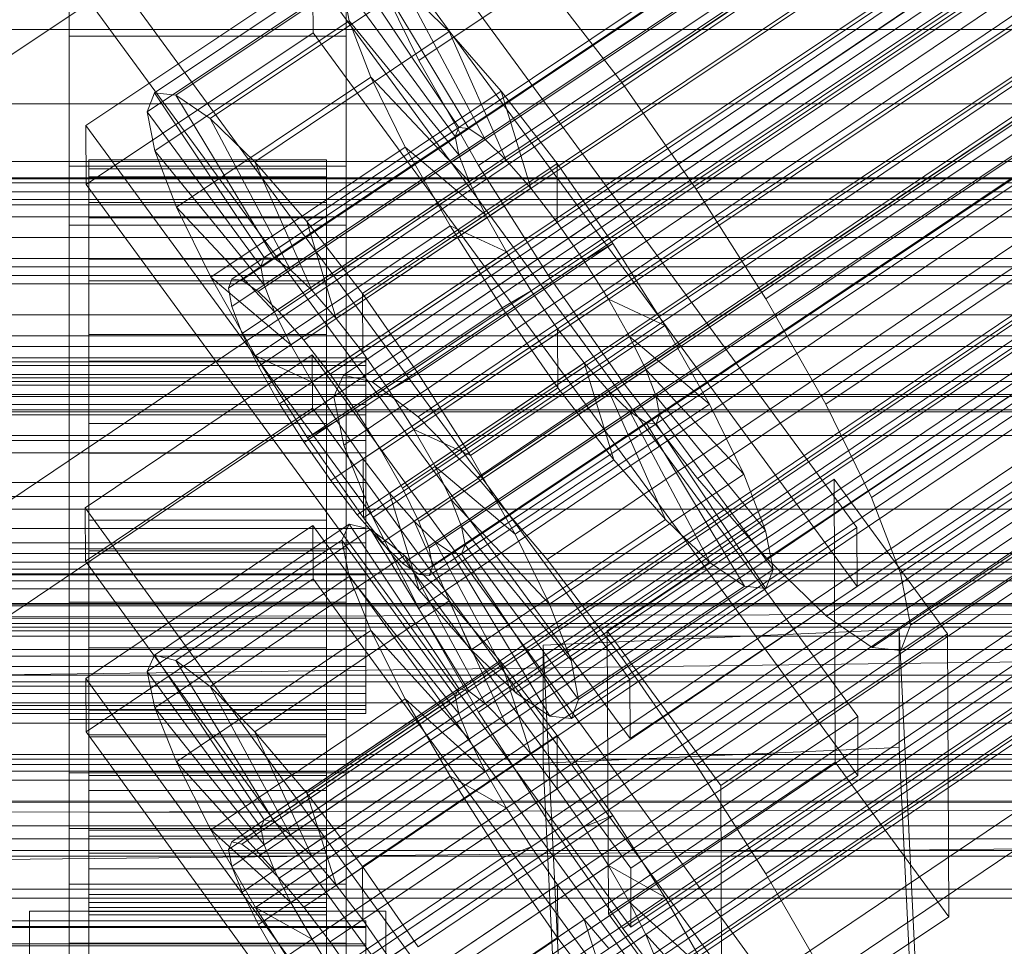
# Model space of a CAD drawing. Header units: millimetres. Extents: x -3490 to 61924, y -72580 to 6847.
# Tile 342 of 656: x 130 to 180, y -33232 to -33186. Entities that reach past the tile are written whole.
import ezdxf

# ---------------------------------------------------------------- set-up
doc = ezdxf.new("R2010")
doc.units = ezdxf.units.MM
for name, color, linetype, lineweight in [('COTAS_P', 1, 'Continuous', 0), ('frontal_C01', 7, 'Continuous', 0), ('frontal_C02', 7, 'Continuous', 0), ('frontal_C03', 7, 'Continuous', 0), ('frontal_secador', 7, 'Continuous', 0)]:
    doc.layers.add(name, color=color, linetype=linetype, lineweight=lineweight)
doc.dimstyles.new('R19_100', dxfattribs={"dimtxt": 250, "dimasz": 150, "dimexe": 150, "dimexo": 80, "dimgap": 100, "dimtad": 1, "dimtih": 1, "dimtoh": 1, "dimdsep": 46, "dimcen": 0.09, "dimadec": 0, "dimazin": 0, "dimtfac": 1, "dimtdec": 4, "dimtofl": 0, "dimtmove": 0, "dimatfit": 3, "dimfxl": 1, "dimtolj": 1, "dimtzin": 0, "dimarcsym": 0})

# ---------------------------------------------------------------- blocks, each defined once
blk = doc.blocks.new('DIM_R29_58')
at = {"layer": 'COTAS_P'}
for p, q in [((-150, -32300), (550, -32300)), ((550, -32300), (505, -32450)), ((550, -34900), (550, -32300)), ((550, -32300), (595, -32450)), ((550, -34900), (505, -34750)), ((550, -34900), (595, -34750)), ((-150, -34900), (550, -34900))]:
    blk.add_line(p, q, dxfattribs=at)
blk.add_text('2600 P', height=250, rotation=90, dxfattribs=at).set_placement((450, -33600))

msp = doc.modelspace()

# ---------------------------------------------------------------- linework, layer by layer
at = {"layer": 'frontal_C01'}
for p, q in [((146.872, -33203.459), (331.181, -33079.124)), ((148.32, -33203.808), (332.629, -33079.473)), ((146.383, -33204.548), (330.692, -33080.214)), ((150.629, -33205.573), (334.938, -33081.238)), ((146.887, -33207.003), (331.197, -33082.669)), ((141.045, -33227.429), (354.844, -33083.201)), ((141.218, -33227.043), (355.017, -33082.814)), ((141.731, -33227.166), (355.53, -33082.938)), ((142.549, -33227.792), (356.348, -33083.564)), ((141.224, -33228.299), (355.022, -33084.07)), ((143.617, -33228.876), (357.415, -33084.648)), ((153.641, -33208.633), (337.95, -33084.299)), ((141.742, -33229.593), (355.541, -33085.365)), ((144.861, -33230.346), (358.659, -33086.117)), ((148.35, -33210.656), (332.659, -33086.321)), ((142.565, -33231.223), (356.363, -33086.995)), ((359.995, -33087.872), (146.196, -33232.1)), ((157.152, -33212.78), (341.461, -33088.446)), ((143.635, -33233.079), (357.434, -33088.851)), ((147.533, -33234.02), (361.332, -33089.791)), ((144.881, -33235.033), (358.68, -33090.805)), ((150.672, -33215.258), (334.981, -33090.923)), ((148.779, -33235.974), (362.578, -33091.746)), ((146.218, -33236.953), (360.017, -33092.725)), ((149.85, -33237.829), (363.648, -33093.601)), ((345.231, -33093.397), (160.922, -33217.731)), ((147.554, -33238.707), (361.352, -33094.479)), ((150.672, -33239.46), (364.471, -33095.232)), ((148.798, -33240.177), (362.596, -33095.948)), ((153.694, -33220.495), (338.003, -33096.16)), ((151.191, -33240.754), (364.989, -33096.526)), ((149.865, -33241.261), (363.664, -33097.033)), ((150.683, -33241.887), (364.482, -33097.658)), ((151.369, -33241.624), (365.168, -33097.396)), ((151.196, -33242.01), (364.995, -33097.782)), ((164.693, -33223.149), (349.002, -33098.815)), ((157.211, -33226.01), (341.52, -33101.675)), ((168.21, -33228.665), (352.519, -33104.33)), ((160.982, -33231.428), (345.291, -33107.093)), ((171.232, -33233.902), (355.541, -33109.567)), ((164.752, -33236.379), (349.061, -33112.044)), ((228.298, -33143.494), (130, -33209.806)), ((130, -33215.586), (228.298, -33149.274)), ((-342.5, -33189.755), (342.5, -33189.755)), ((342.5, -33195.462), (-342.5, -33195.462)), ((300, -33197.985), (-300, -33197.985)), ((300, -33202.015), (-300, -33202.015)), ((133.809, -33210.173), (145.277, -33202.437)), ((145.277, -33202.437), (145.289, -33205.133)), ((145.277, -33202.437), (172.809, -33240.291)), ((146.383, -33204.548), (146.872, -33203.459)), ((146.872, -33203.459), (148.32, -33203.808)), ((148.32, -33203.808), (150.629, -33205.573)), ((342.5, -33204.538), (-342.5, -33204.538)), ((146.887, -33207.003), (146.383, -33204.548)), ((145.289, -33205.133), (133.821, -33212.87)), ((172.821, -33242.988), (145.289, -33205.133)), ((150.629, -33205.573), (153.641, -33208.633)), ((148.35, -33210.656), (146.887, -33207.003)), ((153.641, -33208.633), (157.152, -33212.78)), ((342.5, -33210.245), (-342.5, -33210.245)), ((133.821, -33212.87), (133.809, -33210.173)), ((161.341, -33248.028), (133.809, -33210.173)), ((133.847, -33218.801), (145.315, -33211.065)), ((137.313, -33217.622), (147.143, -33210.991)), ((145.315, -33211.065), (145.327, -33213.761)), ((145.315, -33211.065), (172.847, -33248.919)), ((147.143, -33210.991), (146.777, -33211.806)), ((148.226, -33211.252), (147.143, -33210.991)), ((147.143, -33210.991), (152.686, -33219.306)), ((150.672, -33215.258), (148.35, -33210.656)), ((138.396, -33217.883), (148.226, -33211.252)), ((149.953, -33212.573), (148.226, -33211.252)), ((148.226, -33211.252), (153.199, -33219.43)), ((136.948, -33218.437), (146.777, -33211.806)), ((146.777, -33211.806), (152.513, -33219.692)), ((146.777, -33211.806), (147.155, -33213.642)), ((133, -33214.932), (133, -33212.235)), ((133, -33212.235), (147, -33212.235)), ((133, -33258.458), (133, -33212.235)), ((140.123, -33219.204), (149.953, -33212.573)), ((147, -33212.235), (147, -33214.932)), ((147, -33212.235), (147, -33258.458)), ((152.207, -33214.862), (149.953, -33212.573)), ((149.953, -33212.573), (154.017, -33220.055)), ((133.821, -33212.87), (161.353, -33250.724)), ((157.152, -33212.78), (160.922, -33217.731)), ((145.327, -33213.761), (133.859, -33221.497)), ((137.325, -33220.274), (147.155, -33213.642)), ((172.859, -33251.615), (145.327, -33213.761)), ((147.155, -33213.642), (152.692, -33220.562)), ((147.155, -33213.642), (148.249, -33216.375)), ((147, -33214.932), (133, -33214.932)), ((133, -33214.932), (133, -33261.154)), ((142.377, -33221.493), (152.207, -33214.862)), ((147, -33261.154), (147, -33214.932)), ((154.833, -33217.964), (152.207, -33214.862)), ((152.207, -33214.862), (155.085, -33221.14)), ((153.694, -33220.495), (150.672, -33215.258)), ((138.419, -33223.006), (148.249, -33216.375)), ((148.249, -33216.375), (153.21, -33221.857)), ((148.249, -33216.375), (149.985, -33219.817)), ((136.948, -33218.437), (137.313, -33217.622)), ((142.856, -33225.937), (137.313, -33217.622)), ((137.313, -33217.622), (138.396, -33217.883)), ((143.369, -33226.061), (138.396, -33217.883)), ((138.396, -33217.883), (140.123, -33219.204)), ((145.003, -33224.595), (154.833, -33217.964)), ((157.653, -33221.667), (154.833, -33217.964)), ((154.833, -33217.964), (156.329, -33222.609)), ((160.922, -33217.731), (164.693, -33223.149)), ((142.683, -33226.324), (136.948, -33218.437)), ((137.325, -33220.274), (136.948, -33218.437)), ((342.5, -33218.63), (-342.5, -33218.63)), ((133.859, -33221.497), (133.847, -33218.801)), ((161.379, -33256.655), (133.847, -33218.801)), ((144.188, -33226.687), (140.123, -33219.204)), ((140.123, -33219.204), (142.377, -33221.493)), ((152.686, -33219.306), (142.856, -33225.937)), ((153.199, -33219.43), (143.369, -33226.061)), ((152.513, -33219.692), (152.686, -33219.306)), ((152.686, -33219.306), (153.199, -33219.43)), ((153.199, -33219.43), (154.017, -33220.055)), ((140.156, -33226.448), (149.985, -33219.817)), ((152.513, -33219.692), (142.683, -33226.324)), ((154.017, -33220.055), (144.188, -33226.687)), ((149.985, -33219.817), (154.033, -33223.487)), ((149.985, -33219.817), (152.246, -33223.734)), ((152.692, -33220.562), (152.513, -33219.692)), ((154.017, -33220.055), (155.085, -33221.14)), ((142.862, -33227.193), (137.325, -33220.274)), ((138.419, -33223.006), (137.325, -33220.274)), ((152.692, -33220.562), (142.862, -33227.193)), ((153.21, -33221.857), (152.692, -33220.562)), ((157.211, -33226.01), (153.694, -33220.495)), ((133, -33223.559), (133, -33220.863)), ((133, -33220.863), (147, -33220.863)), ((133, -33267.086), (133, -33220.863)), ((134, -33231.046), (134, -33221.047)), ((134, -33221.047), (134, -33221.639)), ((134, -33221.047), (146, -33221.047)), ((134, -33221.749), (134, -33221.047)), ((146, -33221.639), (146, -33221.047)), ((146, -33221.047), (146, -33231.046)), ((146, -33221.047), (146, -33221.749)), ((147, -33220.863), (147, -33223.559)), ((147, -33220.863), (147, -33267.086)), ((133.859, -33221.497), (161.391, -33259.352)), ((145.255, -33227.771), (142.377, -33221.493)), ((142.377, -33221.493), (145.003, -33224.595)), ((155.085, -33221.14), (145.255, -33227.771)), ((155.085, -33221.14), (156.329, -33222.609)), ((134, -33231.327), (134, -33221.639)), ((134, -33221.639), (134, -33223.486)), ((134, -33221.639), (146, -33221.639)), ((134, -33231.379), (134, -33221.749)), ((134, -33221.749), (146, -33221.749)), ((134, -33223.699), (134, -33221.749)), ((153.21, -33221.857), (143.38, -33228.488)), ((146, -33223.486), (146, -33221.639)), ((146, -33221.639), (146, -33231.327)), ((146, -33221.749), (146, -33231.379)), ((146, -33221.749), (146, -33223.699)), ((157.653, -33221.667), (147.823, -33228.299)), ((154.033, -33223.487), (153.21, -33221.857)), ((157.665, -33224.364), (157.653, -33221.667)), ((160.474, -33225.72), (157.653, -33221.667)), ((143.38, -33228.488), (138.419, -33223.006)), ((140.156, -33226.448), (138.419, -33223.006)), ((156.329, -33222.609), (146.499, -33229.24)), ((156.329, -33222.609), (157.665, -33224.364)), ((342.5, -33223.469), (-342.5, -33223.469)), ((134, -33232.201), (134, -33223.486)), ((134, -33223.486), (134, -33226.461)), ((134, -33223.486), (146, -33223.486)), ((154.033, -33223.487), (144.203, -33230.118)), ((146, -33226.461), (146, -33223.486)), ((146, -33223.486), (146, -33232.201)), ((155.103, -33225.343), (154.033, -33223.487)), ((164.693, -33223.149), (168.21, -33228.665)), ((147, -33223.559), (133, -33223.559)), ((133, -33223.559), (133, -33269.782)), ((134, -33232.302), (134, -33223.699)), ((134, -33223.699), (146, -33223.699)), ((134, -33226.762), (134, -33223.699)), ((142.416, -33230.366), (152.246, -33223.734)), ((146, -33223.699), (146, -33232.302)), ((146, -33223.699), (146, -33226.762)), ((147, -33269.782), (147, -33223.559)), ((152.246, -33223.734), (155.103, -33225.343)), ((152.246, -33223.734), (154.877, -33227.86)), ((147.835, -33230.995), (157.665, -33224.364)), ((157.665, -33224.364), (159.001, -33226.283)), ((146.499, -33229.24), (145.003, -33224.595)), ((145.003, -33224.595), (147.823, -33228.299)), ((155.103, -33225.343), (145.274, -33231.974)), ((156.35, -33227.297), (155.103, -33225.343)), ((142.856, -33225.937), (142.683, -33226.324)), ((143.369, -33226.061), (142.856, -33225.937)), ((150.644, -33232.351), (160.474, -33225.72)), ((160.982, -33231.428), (157.211, -33226.01)), ((160.474, -33225.72), (159.001, -33226.283)), ((163.105, -33229.846), (160.474, -33225.72)), ((134, -33233.611), (134, -33226.461)), ((134, -33226.461), (134, -33230.362)), ((134, -33226.461), (146, -33226.461)), ((144.203, -33230.118), (140.156, -33226.448)), ((142.416, -33230.366), (140.156, -33226.448)), ((142.683, -33226.324), (142.862, -33227.193)), ((144.188, -33226.687), (143.369, -33226.061)), ((146, -33230.362), (146, -33226.461)), ((146, -33226.461), (146, -33233.611)), ((159.001, -33226.283), (149.171, -33232.914)), ((159.001, -33226.283), (160.247, -33228.238)), ((134, -33233.753), (134, -33226.762)), ((134, -33226.762), (146, -33226.762)), ((134, -33230.73), (134, -33226.762)), ((145.255, -33227.771), (144.188, -33226.687)), ((146, -33226.762), (146, -33233.753)), ((146, -33226.762), (146, -33230.73)), ((141.045, -33227.429), (141.218, -33227.043)), ((141.224, -33228.299), (141.045, -33227.429)), ((141.218, -33227.043), (141.731, -33227.166)), ((141.731, -33227.166), (142.549, -33227.792)), ((142.862, -33227.193), (143.38, -33228.488)), ((156.35, -33227.297), (146.52, -33233.928)), ((154.877, -33227.86), (156.35, -33227.297)), ((157.686, -33229.217), (156.35, -33227.297)), ((142.549, -33227.792), (143.617, -33228.876)), ((145.047, -33234.491), (154.877, -33227.86)), ((146.499, -33229.24), (145.255, -33227.771)), ((154.877, -33227.86), (157.698, -33231.913)), ((141.742, -33229.593), (141.224, -33228.299)), ((143.38, -33228.488), (144.203, -33230.118)), ((147.823, -33228.299), (147.835, -33230.995)), ((147.823, -33228.299), (150.644, -33232.351)), ((160.247, -33228.238), (150.417, -33234.869)), ((163.105, -33229.846), (160.247, -33228.238)), ((160.247, -33228.238), (161.318, -33230.093)), ((143.617, -33228.876), (144.861, -33230.346)), ((168.21, -33228.665), (171.232, -33233.902)), ((147.835, -33230.995), (146.499, -33229.24)), ((157.686, -33229.217), (147.856, -33235.848)), ((157.698, -33231.913), (157.686, -33229.217)), ((159.022, -33230.971), (157.686, -33229.217)), ((342.5, -33229.887), (-342.5, -33229.887)), ((142.565, -33231.223), (141.742, -33229.593)), ((153.275, -33236.477), (163.105, -33229.846)), ((165.365, -33233.763), (163.105, -33229.846)), ((134, -33235.459), (134, -33230.362)), ((134, -33230.362), (134, -33234.923)), ((134, -33230.362), (146, -33230.362)), ((145.274, -33231.974), (142.416, -33230.366)), ((145.047, -33234.491), (142.416, -33230.366)), ((144.203, -33230.118), (145.274, -33231.974)), ((144.861, -33230.346), (146.196, -33232.1)), ((146, -33234.923), (146, -33230.362)), ((146, -33230.362), (146, -33235.459)), ((161.318, -33230.093), (151.488, -33236.724)), ((165.365, -33233.763), (161.318, -33230.093)), ((161.318, -33230.093), (162.14, -33231.724)), ((134, -33235.633), (134, -33230.73)), ((134, -33230.73), (146, -33230.73)), ((134, -33235.334), (134, -33230.73)), ((146, -33230.73), (146, -33235.633)), ((146, -33230.73), (146, -33235.334)), ((149.171, -33232.914), (147.835, -33230.995)), ((159.022, -33230.971), (149.192, -33237.602)), ((160.518, -33235.616), (159.022, -33230.971)), ((160.266, -33232.44), (159.022, -33230.971)), ((-148, -33231.046), (148, -33231.046)), ((-148, -33231.327), (148, -33231.327)), ((-148, -33231.379), (148, -33231.379)), ((134, -33231.327), (134, -33231.046)), ((146, -33231.046), (134, -33231.046)), ((134, -33231.046), (134, -33231.379)), ((134, -33232.201), (134, -33231.327)), ((146, -33231.327), (134, -33231.327)), ((146, -33231.379), (134, -33231.379)), ((134, -33231.379), (134, -33232.302)), ((143.635, -33233.079), (142.565, -33231.223)), ((146, -33231.046), (146, -33231.327)), ((146, -33231.379), (146, -33231.046)), ((146, -33231.327), (146, -33232.201)), ((146, -33232.302), (146, -33231.379)), ((148, -33231.327), (148, -33231.046)), ((148, -33231.046), (148, -33231.379)), ((148, -33232.201), (148, -33231.327)), ((148, -33231.379), (148, -33232.302)), ((164.752, -33236.379), (160.982, -33231.428)), ((145.274, -33231.974), (146.52, -33233.928)), ((147.868, -33238.544), (157.698, -33231.913)), ((162.14, -33231.724), (152.311, -33238.355)), ((157.698, -33231.913), (160.518, -33235.616)), ((167.102, -33237.205), (162.14, -33231.724)), ((162.14, -33231.724), (162.659, -33233.018)), ((-148, -33232.201), (148, -33232.201)), ((-148, -33232.302), (148, -33232.302)), ((134, -33233.611), (134, -33232.201)), ((146, -33232.201), (134, -33232.201)), ((146, -33232.302), (134, -33232.302)), ((134, -33232.302), (134, -33233.753)), ((146, -33232.201), (146, -33233.611)), ((146, -33233.753), (146, -33232.302)), ((146.196, -33232.1), (147.533, -33234.02)), ((148, -33233.611), (148, -33232.201)), ((148, -33232.302), (148, -33233.753))]:
    msp.add_line(p, q, dxfattribs=at)
at = {"layer": 'frontal_C02'}
for p, q in [((141.218, -33198.616), (355.017, -33055.64)), ((141.731, -33198.672), (355.53, -33055.696)), ((141.045, -33199.07), (354.844, -33056.095)), ((142.549, -33199.234), (356.348, -33056.259)), ((141.224, -33200.004), (355.022, -33057.029)), ((143.617, -33200.265), (357.415, -33057.29)), ((141.742, -33201.354), (355.541, -33058.379)), ((144.861, -33201.694), (358.659, -33058.719)), ((142.565, -33203.028), (356.363, -33060.052)), ((359.995, -33060.448), (146.196, -33203.423)), ((143.635, -33204.911), (357.434, -33061.936)), ((147.533, -33205.336), (361.332, -33062.36)), ((144.881, -33206.876), (358.68, -33063.901)), ((148.779, -33207.3), (362.578, -33064.325)), ((150.672, -33187.559), (334.981, -33064.304)), ((146.218, -33208.788), (360.017, -33065.813)), ((345.231, -33065.42), (160.922, -33188.675)), ((149.85, -33209.184), (363.648, -33066.209)), ((147.554, -33210.518), (361.352, -33067.542)), ((150.672, -33210.857), (364.471, -33067.882)), ((148.798, -33211.947), (362.596, -33068.971)), ((151.191, -33212.207), (364.989, -33069.232)), ((153.694, -33192.874), (338.003, -33069.619)), ((149.865, -33212.977), (363.664, -33070.002)), ((151.369, -33213.141), (365.168, -33070.166)), ((150.683, -33213.54), (364.482, -33070.565)), ((151.196, -33213.596), (364.995, -33070.62)), ((164.693, -33194.072), (349.002, -33070.817)), ((157.211, -33198.419), (341.52, -33075.164)), ((168.21, -33199.617), (352.519, -33076.362)), ((160.982, -33203.816), (345.291, -33080.561)), ((171.232, -33204.932), (355.541, -33081.678)), ((164.752, -33208.697), (349.061, -33085.442)), ((173.554, -33209.656), (357.863, -33086.401)), ((168.263, -33212.729), (352.572, -33089.475)), ((175.016, -33213.465), (359.326, -33090.211)), ((171.275, -33215.639), (355.584, -33092.384)), ((175.521, -33216.101), (359.83, -33092.846)), ((173.584, -33217.226), (357.893, -33093.972)), ((175.032, -33217.384), (359.341, -33094.129)), ((130, -33187.33), (228.298, -33121.594)), ((145.277, -33173.65), (172.809, -33211.173)), ((172.821, -33214.153), (145.289, -33176.631)), ((161.341, -33218.842), (133.809, -33181.319)), ((137.313, -33189.198), (147.143, -33182.624)), ((138.396, -33189.316), (148.226, -33182.742)), ((147.143, -33182.624), (152.686, -33190.947)), ((148.226, -33182.742), (153.199, -33191.003)), ((133.847, -33190.857), (145.315, -33183.188)), ((145.315, -33183.188), (145.327, -33186.168)), ((145.315, -33183.188), (172.847, -33220.71)), ((150.672, -33187.559), (148.35, -33182.835)), ((133, -33186.342), (133, -33183.362)), ((133, -33229.18), (133, -33183.362)), ((136.948, -33190.158), (146.777, -33183.584)), ((146.777, -33183.584), (152.513, -33191.401)), ((146.777, -33183.584), (147.155, -33185.556)), ((147, -33183.362), (147, -33186.342)), ((147, -33183.362), (147, -33229.18)), ((140.123, -33190.503), (149.953, -33183.93)), ((152.207, -33186.106), (149.953, -33183.93)), ((149.953, -33183.93), (154.017, -33191.565)), ((157.152, -33183.794), (160.922, -33188.675)), ((133.821, -33184.3), (161.353, -33221.822)), ((137.325, -33192.129), (147.155, -33185.556)), ((147.155, -33185.556), (152.692, -33192.335)), ((147.155, -33185.556), (148.249, -33188.405)), ((145.327, -33186.168), (133.859, -33193.838)), ((142.377, -33192.68), (152.207, -33186.106)), ((172.859, -33223.691), (145.327, -33186.168)), ((154.833, -33189.122), (152.207, -33186.106)), ((152.207, -33186.106), (155.085, -33192.596)), ((147, -33186.342), (133, -33186.342)), ((133, -33186.342), (133, -33232.161)), ((147, -33232.161), (147, -33186.342)), ((153.694, -33192.874), (150.672, -33187.559)), ((138.419, -33194.979), (148.249, -33188.405)), ((148.249, -33188.405), (153.21, -33193.685)), ((148.249, -33188.405), (149.985, -33191.939)), ((160.922, -33188.675), (164.693, -33194.072)), ((136.948, -33190.158), (137.313, -33189.198)), ((142.856, -33197.52), (137.313, -33189.198)), ((137.313, -33189.198), (138.396, -33189.316)), ((145.003, -33195.696), (154.833, -33189.122)), ((157.653, -33192.774), (154.833, -33189.122)), ((154.833, -33189.122), (156.329, -33194.025)), ((143.369, -33197.576), (138.396, -33189.316)), ((138.396, -33189.316), (140.123, -33190.503)), ((142.683, -33197.975), (136.948, -33190.158)), ((137.325, -33192.129), (136.948, -33190.158)), ((144.188, -33198.139), (140.123, -33190.503)), ((140.123, -33190.503), (142.377, -33192.68)), ((133.859, -33193.838), (133.847, -33190.857)), ((161.379, -33228.38), (133.847, -33190.857)), ((152.686, -33190.947), (142.856, -33197.52)), ((153.199, -33191.003), (143.369, -33197.576)), ((152.513, -33191.401), (152.686, -33190.947)), ((152.686, -33190.947), (153.199, -33191.003)), ((153.199, -33191.003), (154.017, -33191.565)), ((152.513, -33191.401), (142.683, -33197.975)), ((154.017, -33191.565), (144.188, -33198.139)), ((152.692, -33192.335), (152.513, -33191.401)), ((154.017, -33191.565), (155.085, -33192.596)), ((142.862, -33198.909), (137.325, -33192.129)), ((138.419, -33194.979), (137.325, -33192.129)), ((140.156, -33198.512), (149.985, -33191.939)), ((149.985, -33191.939), (154.033, -33195.359)), ((149.985, -33191.939), (152.246, -33195.915)), ((134, -33202.583), (134, -33192.591)), ((134, -33192.591), (134, -33193.038)), ((134, -33192.591), (146, -33192.591)), ((134, -33193.439), (134, -33192.591)), ((145.255, -33199.169), (142.377, -33192.68)), ((142.377, -33192.68), (145.003, -33195.696)), ((152.692, -33192.335), (142.862, -33198.909)), ((155.085, -33192.596), (145.255, -33199.169)), ((146, -33193.038), (146, -33192.591)), ((146, -33192.591), (146, -33202.583)), ((146, -33192.591), (146, -33193.439)), ((153.21, -33193.685), (152.692, -33192.335)), ((155.085, -33192.596), (156.329, -33194.025)), ((133, -33195.88), (133, -33192.9)), ((133, -33192.9), (147, -33192.9)), ((133, -33238.718), (133, -33192.9)), ((134, -33202.794), (134, -33193.038)), ((134, -33193.038), (134, -33194.747)), ((134, -33193.038), (146, -33193.038)), ((146, -33194.747), (146, -33193.038)), ((146, -33193.038), (146, -33202.794)), ((147, -33192.9), (147, -33195.88)), ((147, -33192.9), (147, -33238.718)), ((157.653, -33192.774), (147.823, -33199.347)), ((157.211, -33198.419), (153.694, -33192.874)), ((157.665, -33195.754), (157.653, -33192.774)), ((160.474, -33196.811), (157.653, -33192.774)), ((134, -33202.985), (134, -33193.439)), ((134, -33193.439), (146, -33193.439)), ((134, -33195.523), (134, -33193.439)), ((153.21, -33193.685), (143.38, -33200.259)), ((146, -33193.439), (146, -33202.985)), ((146, -33193.439), (146, -33195.523)), ((154.033, -33195.359), (153.21, -33193.685)), ((133.859, -33193.838), (161.391, -33231.36)), ((156.329, -33194.025), (146.499, -33200.598)), ((156.329, -33194.025), (157.665, -33195.754)), ((164.693, -33194.072), (168.21, -33199.617)), ((450, -33194.595), (-450, -33194.595)), ((134, -33203.604), (134, -33194.747)), ((134, -33194.747), (134, -33197.603)), ((134, -33194.747), (146, -33194.747)), ((143.38, -33200.259), (138.419, -33194.979)), ((140.156, -33198.512), (138.419, -33194.979)), ((146, -33197.603), (146, -33194.747)), ((146, -33194.747), (146, -33203.604)), ((134, -33203.972), (134, -33195.523)), ((134, -33195.523), (146, -33195.523)), ((134, -33198.701), (134, -33195.523)), ((154.033, -33195.359), (144.203, -33201.932)), ((146, -33195.523), (146, -33203.972)), ((146, -33195.523), (146, -33198.701)), ((155.103, -33197.242), (154.033, -33195.359)), ((147, -33195.88), (133, -33195.88)), ((133, -33195.88), (133, -33241.698)), ((142.416, -33202.488), (152.246, -33195.915)), ((146.499, -33200.598), (145.003, -33195.696)), ((145.003, -33195.696), (147.823, -33199.347)), ((147, -33241.698), (147, -33195.88)), ((147.835, -33202.328), (157.665, -33195.754)), ((152.246, -33195.915), (155.103, -33197.242)), ((152.246, -33195.915), (154.877, -33200.062)), ((157.665, -33195.754), (159.001, -33197.666)), ((150.644, -33203.384), (160.474, -33196.811)), ((160.474, -33196.811), (159.001, -33197.666)), ((163.105, -33200.959), (160.474, -33196.811)), ((134, -33204.957), (134, -33197.603)), ((134, -33197.603), (134, -33201.412)), ((134, -33197.603), (146, -33197.603)), ((142.856, -33197.52), (142.683, -33197.975)), ((143.369, -33197.576), (142.856, -33197.52)), ((144.188, -33198.139), (143.369, -33197.576)), ((155.103, -33197.242), (145.274, -33203.816)), ((146, -33201.412), (146, -33197.603)), ((146, -33197.603), (146, -33204.957)), ((159.001, -33197.666), (149.171, -33204.24)), ((156.35, -33199.207), (155.103, -33197.242)), ((159.001, -33197.666), (160.247, -33199.631)), ((142.683, -33197.975), (142.862, -33198.909)), ((145.255, -33199.169), (144.188, -33198.139)), ((144.203, -33201.932), (140.156, -33198.512)), ((142.416, -33202.488), (140.156, -33198.512)), ((141.045, -33199.07), (141.218, -33198.616)), ((141.218, -33198.616), (141.731, -33198.672)), ((141.731, -33198.672), (142.549, -33199.234)), ((160.982, -33203.816), (157.211, -33198.419)), ((134, -33205.477), (134, -33198.701)), ((134, -33198.701), (146, -33198.701)), ((134, -33202.756), (134, -33198.701)), ((141.224, -33200.004), (141.045, -33199.07)), ((142.862, -33198.909), (143.38, -33200.259)), ((146.499, -33200.598), (145.255, -33199.169)), ((146, -33198.701), (146, -33205.477)), ((146, -33198.701), (146, -33202.756)), ((142.549, -33199.234), (143.617, -33200.265)), ((156.35, -33199.207), (146.52, -33205.78)), ((147.823, -33199.347), (147.835, -33202.328)), ((147.823, -33199.347), (150.644, -33203.384)), ((160.247, -33199.631), (150.417, -33206.205)), ((154.877, -33200.062), (156.35, -33199.207)), ((157.686, -33201.119), (156.35, -33199.207)), ((163.105, -33200.959), (160.247, -33199.631)), ((160.247, -33199.631), (161.318, -33201.515)), ((168.21, -33199.617), (171.232, -33204.932)), ((141.742, -33201.354), (141.224, -33200.004)), ((145.047, -33206.636), (154.877, -33200.062)), ((154.877, -33200.062), (157.698, -33204.1)), ((143.38, -33200.259), (144.203, -33201.932)), ((143.617, -33200.265), (144.861, -33201.694)), ((147.835, -33202.328), (146.499, -33200.598)), ((157.686, -33201.119), (147.856, -33207.693)), ((153.275, -33207.532), (163.105, -33200.959)), ((157.698, -33204.1), (157.686, -33201.119)), ((159.022, -33202.849), (157.686, -33201.119)), ((165.365, -33204.935), (163.105, -33200.959)), ((134, -33206.761), (134, -33201.412)), ((134, -33201.412), (134, -33205.913)), ((134, -33201.412), (146, -33201.412)), ((142.565, -33203.028), (141.742, -33201.354)), ((146, -33205.913), (146, -33201.412)), ((146, -33201.412), (146, -33206.761)), ((161.318, -33201.515), (151.488, -33208.088)), ((165.365, -33204.935), (161.318, -33201.515)), ((161.318, -33201.515), (162.14, -33203.188)), ((144.203, -33201.932), (145.274, -33203.816)), ((144.861, -33201.694), (146.196, -33203.423)), ((-148, -33202.583), (148, -33202.583)), ((134, -33202.794), (134, -33202.583)), ((146, -33202.583), (134, -33202.583)), ((134, -33202.583), (134, -33202.985)), ((145.274, -33203.816), (142.416, -33202.488)), ((145.047, -33206.636), (142.416, -33202.488)), ((146, -33202.583), (146, -33202.794)), ((146, -33202.985), (146, -33202.583)), ((149.171, -33204.24), (147.835, -33202.328)), ((148, -33202.794), (148, -33202.583)), ((148, -33202.583), (148, -33202.985)), ((-148, -33202.794), (148, -33202.794)), ((-148, -33202.985), (148, -33202.985)), ((134, -33207.398), (134, -33202.756)), ((134, -33202.756), (146, -33202.756)), ((134, -33207.412), (134, -33202.756)), ((134, -33203.604), (134, -33202.794)), ((146, -33202.794), (134, -33202.794)), ((146, -33202.985), (134, -33202.985)), ((134, -33202.985), (134, -33203.972)), ((143.635, -33204.911), (142.565, -33203.028)), ((146, -33202.756), (146, -33207.398)), ((146, -33202.756), (146, -33207.412)), ((146, -33202.794), (146, -33203.604)), ((146, -33203.972), (146, -33202.985)), ((148, -33203.604), (148, -33202.794)), ((148, -33202.985), (148, -33203.972)), ((159.022, -33202.849), (149.192, -33209.422)), ((160.518, -33207.751), (159.022, -33202.849)), ((160.266, -33204.277), (159.022, -33202.849)), ((-148, -33203.604), (148, -33203.604)), ((134, -33204.957), (134, -33203.604)), ((146, -33203.604), (134, -33203.604)), ((146, -33203.604), (146, -33204.957)), ((146.196, -33203.423), (147.533, -33205.336)), ((148, -33204.957), (148, -33203.604)), ((149.171, -33204.24), (150.644, -33203.384)), ((150.644, -33203.384), (153.275, -33207.532)), ((162.14, -33203.188), (152.311, -33209.762)), ((167.102, -33208.468), (162.14, -33203.188)), ((162.14, -33203.188), (162.659, -33204.538)), ((-148, -33203.972), (148, -33203.972)), ((146, -33203.972), (134, -33203.972)), ((134, -33203.972), (134, -33205.477)), ((145.274, -33203.816), (146.52, -33205.78)), ((146, -33205.477), (146, -33203.972)), ((147.868, -33210.673), (157.698, -33204.1)), ((148, -33203.972), (148, -33205.477)), ((157.698, -33204.1), (160.518, -33207.751)), ((164.752, -33208.697), (160.982, -33203.816)), ((150.417, -33206.205), (149.171, -33204.24)), ((160.266, -33204.277), (150.436, -33210.851)), ((162.659, -33204.538), (152.829, -33211.112)), ((163.144, -33210.767), (160.266, -33204.277)), ((161.333, -33205.308), (160.266, -33204.277)), ((168.196, -33211.317), (162.659, -33204.538)), ((162.659, -33204.538), (162.837, -33205.472)), ((-148, -33204.957), (148, -33204.957)), ((134, -33206.761), (134, -33204.957)), ((146, -33204.957), (134, -33204.957)), ((144.881, -33206.876), (143.635, -33204.911)), ((146, -33204.957), (146, -33206.761)), ((148, -33206.761), (148, -33204.957)), ((155.535, -33211.508), (165.365, -33204.935)), ((167.102, -33208.468), (165.365, -33204.935)), ((171.232, -33204.932), (173.554, -33209.656)), ((-148, -33205.477), (148, -33205.477)), ((146, -33205.477), (134, -33205.477)), ((134, -33205.477), (134, -33207.398)), ((146, -33207.398), (146, -33205.477)), ((147.533, -33205.336), (148.779, -33207.3)), ((148, -33205.477), (148, -33207.398)), ((161.333, -33205.308), (151.503, -33211.882)), ((162.837, -33205.472), (153.008, -33212.046)), ((165.397, -33212.943), (161.333, -33205.308)), ((162.151, -33205.871), (161.333, -33205.308)), ((162.837, -33205.472), (162.664, -33205.927)), ((168.573, -33213.289), (162.837, -33205.472)), ((134, -33205.913), (134, -33208.893)), ((146, -33205.913), (134, -33205.913)), ((134, -33205.913), (134, -33210.8)), ((146.52, -33205.78), (145.047, -33206.636)), ((146, -33208.893), (146, -33205.913)), ((146, -33210.8), (146, -33205.913)), ((146.52, -33205.78), (147.856, -33207.693)), ((162.151, -33205.871), (152.321, -33212.444)), ((162.664, -33205.927), (152.835, -33212.5)), ((167.125, -33214.131), (162.151, -33205.871)), ((162.664, -33205.927), (162.151, -33205.871)), ((168.208, -33214.249), (162.664, -33205.927)), ((-450, -33206.517), (450, -33206.517)), ((147.868, -33210.673), (145.047, -33206.636)), ((151.488, -33208.088), (150.417, -33206.205)), ((150.417, -33206.205), (153.275, -33207.532)), ((-148, -33206.761), (148, -33206.761)), ((134, -33208.893), (134, -33206.761)), ((146, -33206.761), (134, -33206.761)), ((146.218, -33208.788), (144.881, -33206.876)), ((146, -33206.761), (146, -33208.893)), ((148, -33208.893), (148, -33206.761)), ((-148, -33207.398), (148, -33207.398)), ((146, -33207.398), (134, -33207.398)), ((134, -33207.398), (134, -33209.603)), ((134, -33209.603), (134, -33207.412)), ((134, -33207.412), (146, -33207.412)), ((134, -33212.352), (134, -33207.412)), ((146, -33209.603), (146, -33207.398)), ((146, -33207.412), (146, -33209.603)), ((146, -33207.412), (146, -33212.352)), ((148, -33207.398), (148, -33209.603)), ((148.779, -33207.3), (149.85, -33209.184)), ((153.275, -33207.532), (155.535, -33211.508)), ((147.856, -33207.693), (147.868, -33210.673)), ((147.856, -33207.693), (149.192, -33209.422)), ((150.688, -33214.324), (160.518, -33207.751)), ((152.311, -33209.762), (151.488, -33208.088)), ((151.488, -33208.088), (155.535, -33211.508)), ((160.518, -33207.751), (163.144, -33210.767)), ((157.272, -33215.041), (167.102, -33208.468)), ((168.196, -33211.317), (167.102, -33208.468)), ((148, -33208.893), (-148, -33208.893)), ((134, -33208.893), (146, -33208.893)), ((134, -33211.208), (134, -33208.893)), ((146, -33208.893), (146, -33211.208)), ((147.554, -33210.518), (146.218, -33208.788)), ((148, -33211.208), (148, -33208.893)), ((160.19, -33216.384), (171.658, -33208.715)), ((168.263, -33212.729), (164.752, -33208.697)), ((171.658, -33208.715), (171.715, -33223.022)), ((171.658, -33208.715), (177.394, -33216.532)), ((-148, -33209.603), (148, -33209.603)), ((146, -33209.603), (134, -33209.603)), ((134, -33209.603), (134, -33211.943)), ((146, -33211.943), (146, -33209.603)), ((148, -33209.603), (148, -33211.943)), ((149.192, -33209.422), (150.688, -33214.324)), ((149.192, -33209.422), (150.436, -33210.851)), ((149.85, -33209.184), (150.672, -33210.857)), ((152.829, -33211.112), (152.311, -33209.762)), ((152.311, -33209.762), (157.272, -33215.041)), ((173.554, -33209.656), (175.016, -33213.465)), ((148.798, -33211.947), (147.554, -33210.518)), ((134, -33211.208), (134, -33210.8)), ((134, -33210.8), (134, -33215.74)), ((134, -33210.8), (146, -33210.8)), ((146, -33215.74), (146, -33210.8)), ((146, -33210.8), (146, -33211.208)), ((150.688, -33214.324), (147.868, -33210.673)), ((150.436, -33210.851), (153.314, -33217.341)), ((150.436, -33210.851), (151.503, -33211.882)), ((150.672, -33210.857), (151.191, -33212.207)), ((153.008, -33212.046), (152.829, -33211.112)), ((152.829, -33211.112), (158.366, -33217.891)), ((153.314, -33217.341), (163.144, -33210.767)), ((163.144, -33210.767), (165.397, -33212.943)), ((-148, -33211.208), (148, -33211.208)), ((134, -33213.548), (134, -33211.208)), ((146, -33211.208), (134, -33211.208)), ((146, -33211.208), (146, -33213.548)), ((148, -33213.548), (148, -33211.208)), ((155.535, -33211.508), (157.272, -33215.041)), ((158.366, -33217.891), (168.196, -33211.317)), ((172.809, -33211.173), (161.341, -33218.842)), ((168.573, -33213.289), (168.196, -33211.317)), ((172.821, -33214.153), (172.809, -33211.173)), ((-148, -33211.943), (148, -33211.943)), ((134, -33211.943), (134, -33212.352)), ((146, -33211.943), (134, -33211.943)), ((134, -33211.943), (134, -33214.258)), ((146, -33212.352), (146, -33211.943)), ((146, -33214.258), (146, -33211.943)), ((148, -33211.943), (148, -33214.258)), ((149.865, -33212.977), (148.798, -33211.947)), ((151.503, -33211.882), (155.567, -33219.517)), ((151.503, -33211.882), (152.321, -33212.444)), ((152.835, -33212.5), (153.008, -33212.046)), ((153.008, -33212.046), (158.743, -33219.863)), ((134, -33212.352), (146, -33212.352)), ((134, -33217.239), (134, -33212.352)), ((146, -33212.352), (146, -33217.239)), ((151.191, -33212.207), (151.369, -33213.141)), ((152.321, -33212.444), (157.295, -33220.704)), ((152.321, -33212.444), (152.835, -33212.5)), ((152.835, -33212.5), (158.378, -33220.822)), ((150.683, -33213.54), (149.865, -33212.977)), ((155.567, -33219.517), (165.397, -33212.943)), ((165.397, -33212.943), (167.125, -33214.131)), ((171.275, -33215.639), (168.263, -33212.729)), ((-148, -33213.548), (148, -33213.548)), ((134, -33215.754), (134, -33213.548)), ((134, -33213.548), (134, -33215.74)), ((146, -33213.548), (134, -33213.548)), ((146, -33215.74), (146, -33213.548)), ((146, -33213.548), (146, -33215.754)), ((148, -33215.754), (148, -33213.548)), ((151.196, -33213.596), (150.683, -33213.54)), ((151.369, -33213.141), (151.196, -33213.596)), ((158.743, -33219.863), (168.573, -33213.289)), ((168.208, -33214.249), (168.573, -33213.289)), ((175.016, -33213.465), (175.521, -33216.101)), ((-148, -33214.258), (148, -33214.258)), ((134, -33214.258), (134, -33217.239)), ((146, -33214.258), (134, -33214.258)), ((134, -33214.258), (134, -33216.39)), ((146, -33217.239), (146, -33214.258)), ((146, -33216.39), (146, -33214.258)), ((148, -33214.258), (148, -33216.39)), ((153.314, -33217.341), (150.688, -33214.324)), ((157.295, -33220.704), (167.125, -33214.131)), ((158.378, -33220.822), (168.208, -33214.249)), ((161.353, -33221.822), (172.821, -33214.153)), ((167.125, -33214.131), (168.208, -33214.249)), ((157.272, -33215.041), (158.366, -33217.891)), ((-148, -33215.754), (148, -33215.754)), ((134, -33215.74), (134, -33220.396)), ((134, -33215.74), (146, -33215.74)), ((134, -33217.674), (134, -33215.754)), ((134, -33215.754), (134, -33220.396)), ((146, -33215.754), (134, -33215.754)), ((146, -33220.396), (146, -33215.74)), ((146, -33220.396), (146, -33215.754)), ((146, -33215.754), (146, -33217.674)), ((148, -33217.674), (148, -33215.754)), ((173.584, -33217.226), (171.275, -33215.639)), ((-148, -33216.39), (148, -33216.39)), ((134, -33216.39), (134, -33221.74)), ((146, -33216.39), (134, -33216.39)), ((134, -33216.39), (134, -33218.194)), ((146, -33221.74), (146, -33216.39)), ((146, -33218.194), (146, -33216.39)), ((148, -33216.39), (148, -33218.194)), ((156.962, -33217.118), (174.943, -33216.325)), ((160.247, -33230.691), (160.19, -33216.384)), ((165.926, -33224.201), (160.19, -33216.384)), ((177.394, -33216.532), (165.926, -33224.201)), ((174.943, -33216.325), (174.943, -33222.288)), ((174.943, -33216.325), (177.811, -33275.591)), ((175.521, -33216.101), (175.032, -33217.384)), ((177.451, -33230.839), (177.394, -33216.532)), ((134, -33217.239), (146, -33217.239)), ((134, -33221.74), (134, -33217.239)), ((146, -33217.239), (146, -33221.74)), ((155.567, -33219.517), (153.314, -33217.341)), ((156.962, -33223.08), (156.962, -33217.118)), ((159.83, -33276.384), (156.962, -33217.118)), ((175.032, -33217.384), (173.584, -33217.226)), ((-148, -33217.674), (148, -33217.674)), ((134, -33219.18), (134, -33217.674)), ((134, -33217.674), (134, -33224.451)), ((146, -33217.674), (134, -33217.674)), ((146, -33224.451), (146, -33217.674)), ((146, -33217.674), (146, -33219.18)), ((148, -33219.18), (148, -33217.674)), ((158.366, -33217.891), (158.743, -33219.863)), ((-148, -33218.194), (148, -33218.194)), ((134, -33218.194), (134, -33225.548)), ((146, -33218.194), (134, -33218.194)), ((134, -33218.194), (134, -33219.547)), ((146, -33225.548), (146, -33218.194)), ((146, -33219.547), (146, -33218.194)), ((148, -33218.194), (148, -33219.547)), ((161.341, -33218.842), (161.353, -33221.822)), ((-148, -33219.18), (148, -33219.18)), ((-148, -33219.547), (148, -33219.547)), ((134, -33220.167), (134, -33219.18)), ((134, -33219.18), (134, -33227.628)), ((146, -33219.18), (134, -33219.18)), ((134, -33219.547), (134, -33228.404)), ((146, -33219.547), (134, -33219.547)), ((134, -33219.547), (134, -33220.357)), ((146, -33227.628), (146, -33219.18)), ((146, -33219.18), (146, -33220.167)), ((146, -33228.404), (146, -33219.547)), ((146, -33220.357), (146, -33219.547)), ((148, -33220.167), (148, -33219.18)), ((148, -33219.547), (148, -33220.357)), ((157.295, -33220.704), (155.567, -33219.517)), ((158.743, -33219.863), (158.378, -33220.822)), ((-148, -33220.167), (148, -33220.167)), ((-148, -33220.357), (148, -33220.357)), ((-148, -33220.568), (148, -33220.568)), ((134, -33220.568), (134, -33220.167)), ((134, -33220.167), (134, -33229.712)), ((146, -33220.167), (134, -33220.167)), ((134, -33220.357), (134, -33230.114)), ((146, -33220.357), (134, -33220.357)), ((134, -33220.357), (134, -33220.568)), ((134, -33220.396), (134, -33224.451)), ((134, -33220.396), (146, -33220.396)), ((134, -33220.568), (134, -33230.56)), ((146, -33220.568), (134, -33220.568)), ((146, -33229.712), (146, -33220.167)), ((146, -33220.167), (146, -33220.568)), ((146, -33230.114), (146, -33220.357)), ((146, -33220.568), (146, -33220.357)), ((146, -33224.451), (146, -33220.396)), ((146, -33230.56), (146, -33220.568)), ((148, -33220.568), (148, -33220.167)), ((148, -33220.357), (148, -33220.568)), ((158.378, -33220.822), (157.295, -33220.704)), ((172.847, -33220.71), (161.379, -33228.38)), ((172.859, -33223.691), (172.847, -33220.71)), ((134, -33221.74), (146, -33221.74)), ((134, -33225.548), (134, -33221.74)), ((146, -33221.74), (146, -33225.548)), ((174.943, -33222.288), (156.962, -33223.08)), ((177.811, -33281.553), (174.943, -33222.288)), ((171.715, -33223.022), (160.247, -33230.691)), ((177.451, -33230.839), (171.715, -33223.022)), ((159.83, -33282.346), (156.962, -33223.08)), ((161.391, -33231.36), (172.859, -33223.691)), ((134, -33224.451), (134, -33227.628)), ((134, -33224.451), (146, -33224.451)), ((146, -33227.628), (146, -33224.451)), ((165.926, -33224.201), (165.983, -33238.508)), ((134, -33225.548), (146, -33225.548)), ((134, -33228.404), (134, -33225.548)), ((146, -33225.548), (146, -33228.404)), ((133, -33240.684), (133, -33226.377)), ((133, -33226.377), (147, -33226.377)), ((133, -33235.923), (133, -33226.377)), ((147, -33226.377), (147, -33240.684)), ((147, -33226.377), (147, -33235.923)), ((134, -33227.628), (134, -33229.712)), ((134, -33227.628), (146, -33227.628)), ((146, -33229.712), (146, -33227.628)), ((134, -33228.404), (146, -33228.404)), ((134, -33230.114), (134, -33228.404)), ((146, -33228.404), (146, -33230.114)), ((161.379, -33228.38), (161.391, -33231.36)), ((147, -33229.18), (133, -33229.18)), ((133, -33229.18), (133, -33232.161)), ((147, -33232.161), (147, -33229.18)), ((134, -33229.712), (134, -33230.56)), ((134, -33229.712), (146, -33229.712)), ((146, -33230.56), (146, -33229.712)), ((134, -33230.114), (146, -33230.114)), ((134, -33230.56), (134, -33230.114)), ((146, -33230.114), (146, -33230.56)), ((131, -33236.511), (131, -33230.55)), ((131, -33230.55), (149, -33230.55)), ((131, -33275.986), (131, -33230.55)), ((134, -33230.56), (146, -33230.56)), ((149, -33230.55), (149, -33236.511)), ((149, -33230.55), (149, -33275.986)), ((160.247, -33230.691), (165.983, -33238.508)), ((165.983, -33238.508), (177.451, -33230.839)), ((133, -33232.161), (147, -33232.161))]:
    msp.add_line(p, q, dxfattribs=at)
at = {"layer": 'frontal_C03'}
for p, q in [((1250, -33192.669), (-1250, -33192.669)), ((1250, -33193.55), (-1250, -33193.55)), ((1250, -33194.204), (-1250, -33194.204)), ((1250, -33196.511), (-1250, -33196.511)), ((-1250, -33197.568), (1250, -33197.568)), ((1530, -33198.434), (-1530, -33198.434)), ((1250, -33200.42), (-1250, -33200.42)), ((1250, -33201.478), (-1250, -33201.478)), ((1530, -33203.434), (-1530, -33203.434)), ((1250, -33203.785), (-1250, -33203.785)), ((1250, -33204.439), (-1250, -33204.439)), ((1250, -33205.32), (-1250, -33205.32)), ((-1250, -33212.477), (1250, -33212.477)), ((-1250, -33213.275), (1250, -33213.275)), ((-1250, -33213.859), (1250, -33213.859)), ((1250, -33215.126), (-1250, -33215.126)), ((1250, -33216.008), (-1250, -33216.008)), ((-1250, -33216.197), (1250, -33216.197)), ((1250, -33216.661), (-1250, -33216.661)), ((-1250, -33217.326), (1250, -33217.326)), ((1250, -33218.969), (-1250, -33218.969)), ((-1250, -33220.026), (1250, -33220.026)), ((-1250, -33221.046), (1250, -33221.046)), ((-1250, -33222.642), (1250, -33222.642)), ((1250, -33222.878), (-1250, -33222.878)), ((1250, -33223.935), (-1250, -33223.935)), ((1250, -33226.243), (-1250, -33226.243)), ((1250, -33226.896), (-1250, -33226.896)), ((-1250, -33227.489), (1250, -33227.489)), ((1250, -33227.778), (-1250, -33227.778)), ((-1250, -33229.445), (1250, -33229.445))]:
    msp.add_line(p, q, dxfattribs=at)
at = {"layer": 'frontal_secador'}
for p, q in [((1250, -33186), (-1250, -33186)), ((1360, -33193.5), (-1360, -33193.5)), ((1250, -33193.75), (-1250, -33193.75)), ((1360, -33194.863), (-1360, -33194.863)), ((1360, -33198.859), (-1360, -33198.859)), ((1360, -33205.216), (-1360, -33205.216)), ((1250, -33212.924), (-1250, -33212.924)), ((1360, -33213.5), (-1360, -33213.5)), ((413, -33215), (-433.02, -33225.78)), ((413, -33215), (-424.22, -33216.98)), ((413, -33215), (-417.18, -33215.22)), ((-413, -33215), (413, -33215)), ((1360, -33223.147), (-1360, -33223.147)), ((407, -33225), (-423.38, -33233.82)), ((407, -33225), (-416.18, -33226.62)), ((407, -33225), (-410.42, -33225.18)), ((-407, -33225), (407, -33225))]:
    msp.add_line(p, q, dxfattribs=at)

# ---------------------------------------------------------------- dimensions: what is measured, and where the dimension line sits
at = {"layer": 'COTAS_P'}
dim = msp.add_aligned_dim(p1=(-150, -34900), p2=(-150, -32300), distance=-700, text='<> P', dimstyle='R19_100', dxfattribs=at)
dim.commit()
dim.dimension.update_dxf_attribs({"geometry": 'DIM_R29_58', "text_midpoint": (550, -33600)})

doc.saveas('drawing.dxf')
